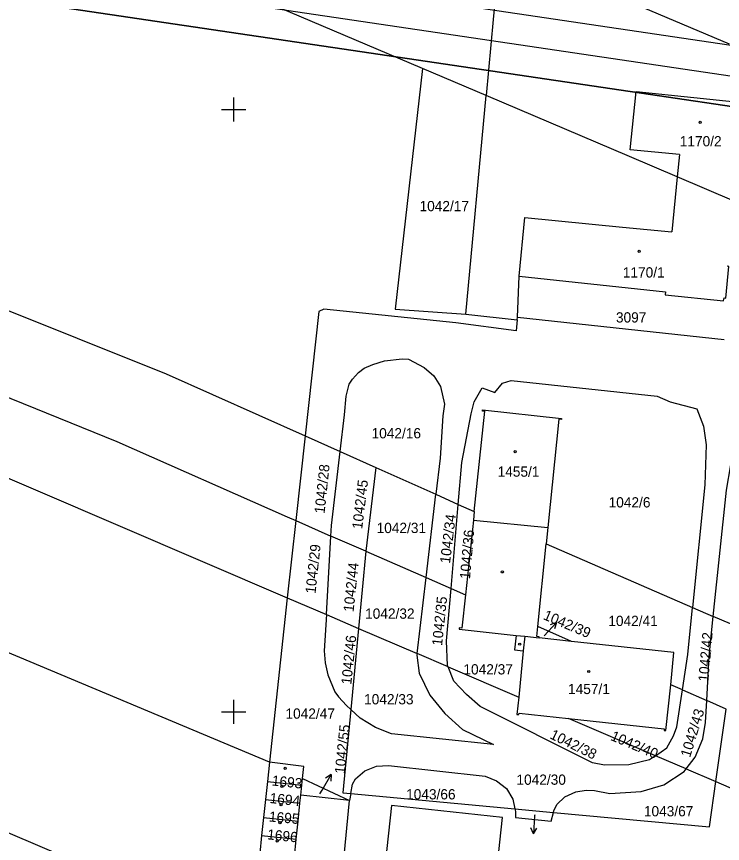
# Model space of a CAD drawing. Extents: x -779302 to -774398, y -1144902 to -1142831.
# Drawn here: x -775436.1 to -775318.8, y -1144421.9 to -1144284.6 of the extents above; entities that cross this region are included whole.
import ezdxf

# ---------------------------------------------------------------- set-up
doc = ezdxf.new("R2010")
doc.units = 0
for name, color, linetype in [('hektosit - Vrstva 5', 7, 'Continuous'), ('Hranice parcel', 7, 'Continuous'), ('Parcelní čísla', 7, 'Continuous'), ('Pop  PČ popisy', 7, 'Continuous'), ('Vnitřní kresba', 7, 'Continuous'), ('Vrstva 1', 7, 'Continuous'), ('Značky budov', 7, 'Continuous')]:
    doc.layers.add(name, color=color, linetype=linetype)

msp = doc.modelspace()

# ---------------------------------------------------------------- linework, layer by layer
at = {"layer": 'hektosit - Vrstva 5'}
for p, q in [((-775400, -1144298), (-775400, -1144302)), ((-775402, -1144300), (-775398, -1144300)), ((-775400, -1144398), (-775400, -1144402)), ((-775402, -1144400), (-775398, -1144400))]:
    msp.add_line(p, q, dxfattribs=at)
at = {"layer": 'Hranice parcel'}
for p, q in [((-775355.73, -1144272.99), (-775317.7, -1144289.07)), ((-775368.6, -1144293.2), (-775405.59, -1144277.47)), ((-775358.04, -1144297.68), (-775368.6, -1144293.2)), ((-775361.4, -1144334), (-775358.04, -1144297.68)), ((-775361.4, -1144334), (-775352.89, -1144334.93)), ((-775352.89, -1144334.93), (-775352.84, -1144334.48)), ((-775352.84, -1144334.48), (-775318.54, -1144338.18)), ((-775388.13, -1144354.18), (-775389.67, -1144368.26)), ((-775388.13, -1144354.18), (-775382.3, -1144356.79)), ((-775382.3, -1144356.79), (-775376.38, -1144359.43)), ((-775376.38, -1144359.43), (-775378.05, -1144373.35)), ((-775376.38, -1144359.43), (-775366.41, -1144363.89)), ((-775368.04, -1144377.73), (-775366.41, -1144363.89)), ((-775366.41, -1144363.89), (-775362.68, -1144365.56)), ((-775363.88, -1144379.55), (-775362.68, -1144365.56)), ((-775362.68, -1144365.56), (-775360.03, -1144366.75)), ((-775389.67, -1144368.26), (-775391.08, -1144381.09)), ((-775389.67, -1144368.26), (-775383.83, -1144370.82)), ((-775384.59, -1144383.87), (-775383.83, -1144370.82)), ((-775378.05, -1144373.35), (-775383.83, -1144370.82)), ((-775349.49, -1144385.85), (-775348.09, -1144372.09)), ((-775348.09, -1144372.09), (-775323.77, -1144382.71)), ((-775378.05, -1144373.35), (-775379.26, -1144386.15)), ((-775378.05, -1144373.35), (-775368.04, -1144377.73)), ((-775369.53, -1144390.33), (-775368.04, -1144377.73)), ((-775368.04, -1144377.73), (-775363.88, -1144379.55)), ((-775363.88, -1144379.55), (-775361.5, -1144380.59)), ((-775391.08, -1144381.09), (-775394.06, -1144408.34)), ((-775391.08, -1144381.09), (-775384.59, -1144383.87)), ((-775384.59, -1144383.87), (-775379.26, -1144386.15)), ((-775323.77, -1144382.71), (-775320.33, -1144384.17)), ((-775317.45, -1144385.39), (-775320.33, -1144384.17)), ((-775379.26, -1144386.15), (-775380.53, -1144399.63)), ((-775379.26, -1144386.15), (-775369.53, -1144390.33)), ((-775343.88, -1144388.31), (-775349.49, -1144385.85)), ((-775343.88, -1144388.31), (-775349.26, -1144387.73)), ((-775364.38, -1144392.54), (-775369.53, -1144390.33)), ((-775364.38, -1144392.54), (-775352.65, -1144397.57)), ((-775325.45, -1144396.38), (-775327.4, -1144395.52)), ((-775325.45, -1144396.38), (-775321.4, -1144398.15)), ((-775318.18, -1144399.56), (-775321.4, -1144398.15)), ((-775329.91, -1144407.31), (-775344.4, -1144401.1)), ((-775394.06, -1144408.34), (-775394.4, -1144411.6)), ((-775324.84, -1144409.48), (-775329.91, -1144407.31)), ((-775324.84, -1144409.48), (-775319.89, -1144411.6)), ((-775388.68, -1144412.17), (-775388.57, -1144411.1)), ((-775388.57, -1144411.1), (-775380.75, -1144414.72)), ((-775394.4, -1144411.6), (-775394.72, -1144414.58)), ((-775394.4, -1144411.6), (-775388.68, -1144412.17)), ((-775388.84, -1144413.84), (-775388.68, -1144412.17)), ((-775319.89, -1144411.6), (-775313.07, -1144414.53)), ((-775388.98, -1144415.16), (-775388.84, -1144413.84)), ((-775380.75, -1144414.72), (-775388.84, -1144413.84)), ((-775380.54, -1144413.57), (-775380.75, -1144414.72)), ((-775380.54, -1144413.57), (-775353.29, -1144416.11)), ((-775394.72, -1144414.58), (-775395.03, -1144417.57)), ((-775394.72, -1144414.58), (-775388.98, -1144415.16)), ((-775389.29, -1144418.14), (-775388.98, -1144415.16)), ((-775383.57, -1144443.27), (-775380.75, -1144414.72)), ((-775353.29, -1144416.11), (-775346.87, -1144416.71)), ((-775395.03, -1144417.57), (-775395.35, -1144420.56)), ((-775395.03, -1144417.57), (-775389.29, -1144418.14)), ((-775389.59, -1144421.13), (-775389.29, -1144418.14)), ((-775395.35, -1144420.56), (-775395.66, -1144423.55)), ((-775395.35, -1144420.56), (-775389.59, -1144421.13)), ((-775389.9, -1144424.12), (-775389.59, -1144421.13))]:
    msp.add_line(p, q, dxfattribs=at)
for points in [[(-775607.93, -1144251.93), (-775592.73, -1144265.24), (-775577.44, -1144273.94), (-775563.67, -1144281.5), (-775543.76, -1144290.79), (-775411.19, -1144343.87), (-775388.13, -1144354.18)], [(-775632.59, -1144258.06), (-775621.58, -1144265.67), (-775577.27, -1144289.87), (-775522.49, -1144313.33), (-775419.42, -1144355.11), (-775391.09, -1144367.64), (-775389.67, -1144368.26)], [(-775657.22, -1144264.36), (-775641.76, -1144273.65), (-775618.95, -1144284.54), (-775447.05, -1144357.1), (-775391.08, -1144381.09)], [(-775355.73, -1144272.99), (-775356.87, -1144285.07), (-775358.04, -1144297.68)], [(-775394.06, -1144408.34), (-775619.55, -1144313.89), (-775660.82, -1144292.56), (-775671.23, -1144286.27), (-775688.22, -1144274.1)], [(-775397.11, -1144437.29), (-775575.13, -1144361.42), (-775643.03, -1144333.5), (-775681.69, -1144314.82), (-775705.2, -1144302.37), (-775726.91, -1144287.21)], [(-775368.6, -1144293.2), (-775373.15, -1144333.15), (-775361.4, -1144334)], [(-775316.86, -1144315.19), (-775326.32, -1144311.17), (-775334.23, -1144307.8), (-775358.04, -1144297.68)], [(-775352.84, -1144334.48), (-775352.58, -1144327.67), (-775328.26, -1144330.26), (-775328.31, -1144330.76), (-775318.6, -1144331.78), (-775318.54, -1144331.28), (-775318.25, -1144331.31), (-775317.74, -1144326.04), (-775317.99, -1144326.02)], [(-775352.89, -1144334.93), (-775353.07, -1144336.72), (-775363.07, -1144335.42), (-775385.03, -1144333.14), (-775385.87, -1144333.51), (-775388.13, -1144354.18)], [(-775382.3, -1144356.79), (-775381.59, -1144350.71), (-775381.29, -1144347.59), (-775380.83, -1144345.6), (-775380.26, -1144344.77), (-775379.26, -1144343.66), (-775378.34, -1144342.94), (-775376.9, -1144342.31), (-775374.94, -1144341.74), (-775371.99, -1144341.37), (-775370.97, -1144341.43), (-775368.36, -1144342.85), (-775366.76, -1144344.24), (-775365.64, -1144345.98), (-775364.98, -1144348.92), (-775365.24, -1144350.84), (-775365.71, -1144357.91), (-775366.41, -1144363.89)], [(-775362.68, -1144365.56), (-775362.08, -1144358.58), (-775360.56, -1144350.54), (-775360.06, -1144348.55), (-775358.72, -1144346.19), (-775356.63, -1144347.01), (-775355.33, -1144345.46), (-775353.88, -1144345), (-775329.64, -1144347.57), (-775327.49, -1144348.55), (-775323.08, -1144349.72), (-775321.94, -1144352.56), (-775321.52, -1144355.68), (-775321.75, -1144362.33), (-775323.77, -1144382.71)], [(-775360.03, -1144366.75), (-775358.26, -1144350.1), (-775358.68, -1144350.06), (-775358.66, -1144349.86), (-775345.53, -1144351.28), (-775345.55, -1144351.45), (-775345.97, -1144351.4), (-775347.81, -1144369.38), (-775348.09, -1144372.09)], [(-775320.33, -1144384.17), (-775318.15, -1144363.22), (-775316.68, -1144354.8), (-775314.36, -1144350.65), (-775311.52, -1144351.07), (-775309.28, -1144350.28), (-775307.1, -1144350.08), (-775278.88, -1144352.91), (-775272.68, -1144353.77), (-775264.39, -1144354.9), (-775253.71, -1144357.11), (-775245.99, -1144358.92)], [(-775383.83, -1144370.82), (-775383.73, -1144369.08), (-775382.3, -1144356.79)], [(-775360.03, -1144366.75), (-775360.18, -1144368.18), (-775361.5, -1144380.59)], [(-775364.38, -1144392.54), (-775364.48, -1144392.29), (-775364.63, -1144388.23), (-775363.88, -1144379.55)], [(-775361.5, -1144380.59), (-775362.09, -1144386.13), (-775362.51, -1144386.08), (-775362.52, -1144386.26), (-775353.06, -1144387.31)], [(-775384.59, -1144383.87), (-775384.94, -1144389.87), (-775384.8, -1144391.89), (-775384.35, -1144393.86), (-775383.2, -1144396.68), (-775382.56, -1144397.52), (-775381.24, -1144398.97), (-775380.53, -1144399.63)], [(-775325.45, -1144396.38), (-775324.54, -1144390.49), (-775323.77, -1144382.71)], [(-775321.4, -1144398.15), (-775321.01, -1144390.75), (-775320.33, -1144384.17)], [(-775349.26, -1144387.73), (-775349.24, -1144387.55), (-775349.66, -1144387.5), (-775349.49, -1144385.85)], [(-775353.06, -1144387.31), (-775353.33, -1144389.73), (-775351.89, -1144389.87), (-775352.65, -1144397.57)], [(-775353.06, -1144387.31), (-775351.65, -1144387.47), (-775349.26, -1144387.73)], [(-775327.4, -1144395.52), (-775326.85, -1144390.15), (-775343.88, -1144388.31)], [(-775369.53, -1144390.33), (-775369.56, -1144390.62), (-775369.2, -1144393.61), (-775367.43, -1144397.22), (-775364.92, -1144400.28), (-775361.96, -1144402.96), (-775356.85, -1144405.46), (-775373.79, -1144403.67), (-775376.43, -1144402.59), (-775378.99, -1144401.06), (-775380.53, -1144399.63)], [(-775329.91, -1144407.31), (-775330.89, -1144408), (-775334.37, -1144408.8), (-775338.37, -1144408.89), (-775340.4, -1144408.45), (-775359.06, -1144399.13), (-775361.34, -1144397.12), (-775363.43, -1144394.91), (-775364.38, -1144392.54)], [(-775344.4, -1144401.1), (-775328.46, -1144402.84), (-775328.49, -1144403.09), (-775328.19, -1144403.13), (-775327.4, -1144395.52)], [(-775352.65, -1144397.57), (-775352.95, -1144400.44), (-775352.62, -1144400.47), (-775352.59, -1144400.21), (-775344.4, -1144401.1)], [(-775329.91, -1144407.31), (-775328.04, -1144405.99), (-775326.93, -1144403.97), (-775326.4, -1144402.5), (-775325.45, -1144396.38)], [(-775324.84, -1144409.48), (-775323.33, -1144407.52), (-775322.07, -1144404.48), (-775321.59, -1144401.79), (-775321.4, -1144398.15)], [(-775380.53, -1144399.63), (-775381.84, -1144413.45), (-775380.54, -1144413.57)], [(-775388.57, -1144411.1), (-775388.36, -1144409.09), (-775394.06, -1144408.34)], [(-775380.54, -1144413.57), (-775380.26, -1144412.04), (-775379.75, -1144411.14), (-775378.21, -1144409.82), (-775376.28, -1144409.05), (-775374.25, -1144408.91), (-775358.23, -1144410.71), (-775356.36, -1144411.47), (-775354.67, -1144412.76), (-775353.62, -1144414.5), (-775353.29, -1144416.11)], [(-775346.87, -1144416.71), (-775346.8, -1144416.45), (-775346.3, -1144415.37), (-775344.99, -1144414.12), (-775343.17, -1144413.29), (-775341.43, -1144413.02), (-775340.07, -1144413.06), (-775337.49, -1144413.57), (-775332.31, -1144413.25), (-775328.54, -1144412.12), (-775325.18, -1144409.92), (-775324.84, -1144409.48)], [(-775346.87, -1144416.71), (-775320.96, -1144419.12), (-775319.89, -1144411.6)], [(-775355.32, -1144417.54), (-775373.75, -1144415.54), (-775373.98, -1144417.62), (-775376.13, -1144437.44), (-775357.7, -1144439.44), (-775356.16, -1144425.25), (-775355.32, -1144417.54)], [(-775353.29, -1144416.11), (-775353.2, -1144416.54), (-775353.2, -1144417.56), (-775347.25, -1144418.15), (-775346.87, -1144416.71)]]:
    msp.add_lwpolyline(points, dxfattribs=at)
at = {"layer": 'Pop  PČ popisy'}
for p, q in [((-775348.41, -1144387.37), (-775346.36, -1144385.18)), ((-775346.36, -1144385.18), (-775347.41, -1144385.57)), ((-775346.36, -1144385.18), (-775346.68, -1144386.25)), ((-775348.42, -1144387.38), (-775348.41, -1144387.37)), ((-775385.31, -1144413.02), (-775383.81, -1144410.42)), ((-775383.81, -1144410.42), (-775384.74, -1144411.04)), ((-775383.81, -1144410.42), (-775383.88, -1144411.54)), ((-775385.68, -1144413.64), (-775385.31, -1144413.02)), ((-775350, -1144417.29), (-775350.21, -1144420.28)), ((-775349.99, -1144417.13), (-775350, -1144417.29)), ((-775350.21, -1144420.28), (-775350.64, -1144419.25)), ((-775350.21, -1144420.28), (-775349.64, -1144419.32))]:
    msp.add_line(p, q, dxfattribs=at)
at = {"layer": 'Vnitřní kresba'}
for p, q in [((-775334.12, -1144306.68), (-775333.15, -1144296.98)), ((-775333.15, -1144296.98), (-775315.15, -1144298.9)), ((-775325.95, -1144307.49), (-775334.12, -1144306.68)), ((-775325.95, -1144307.49), (-775326.32, -1144311.17)), ((-775326.32, -1144311.17), (-775327.23, -1144320.33)), ((-775352.58, -1144327.67), (-775351.61, -1144317.92)), ((-775351.61, -1144317.92), (-775335.39, -1144319.52)), ((-775335.39, -1144319.52), (-775327.23, -1144320.33)), ((-775360.18, -1144368.18), (-775347.81, -1144369.38)), ((-775351.65, -1144387.47), (-775351.89, -1144389.87)), ((-775319.89, -1144411.6), (-775318.18, -1144399.56))]:
    msp.add_line(p, q, dxfattribs=at)
at = {"layer": 'Vrstva 1'}
for points in [[(-774799.29, -1144366.04), (-776045.7, -1144181.56), (-776089.18, -1144475.34), (-774842.77, -1144659.83)], [(-774846.98, -1144654.15), (-776083.5, -1144471.13), (-776041.48, -1144187.23), (-774804.97, -1144370.25)], [(-774810.64, -1144374.46), (-775834.48, -1144222.92), (-775875.04, -1144496.94), (-774851.19, -1144648.48)], [(-774851.19, -1144648.48), (-775875.04, -1144496.94), (-775834.48, -1144222.92), (-774810.64, -1144374.46)]]:
    msp.add_lwpolyline(points, close=True, dxfattribs=at)
at = {"layer": 'Značky budov'}
for centre in [(-775322.51, -1144302.13), (-775332.64, -1144323.54), (-775353.23, -1144356.8), (-775355.36, -1144376.78), (-775352.48, -1144388.77), (-775341.01, -1144393.3), (-775391.45, -1144409.39), (-775391.96, -1144412.38), (-775392.12, -1144415.45), (-775392.3, -1144418.41), (-775392.76, -1144421.45)]:
    msp.add_circle(centre, 0.175, dxfattribs=at)

# ---------------------------------------------------------------- texts
at = {"layer": 'Parcelní čísla'}
for s, p in [('1170/2', (-775325.89, -1144306.11)), ('1042/17', (-775369.12, -1144316.88)), ('1170/1', (-775335.35, -1144327.89)), ('3097', (-775336.49, -1144335.36)), ('1042/16', (-775377.09, -1144354.6)), ('1455/1', (-775356.15, -1144360.97)), ('1042/6', (-775337.71, -1144366.07)), ('1042/31', (-775376.25, -1144370.32)), ('1042/32', (-775378.16, -1144384.55)), ('1042/41', (-775337.76, -1144385.76)), ('1042/37', (-775361.83, -1144393.8)), ('1457/1', (-775344.45, -1144397.06)), ('1042/33', (-775378.33, -1144398.77)), ('1042/47', (-775391.39, -1144401.15)), ('1042/30', (-775353.02, -1144412.12)), ('1043/66', (-775371.35, -1144414.55)), ('1043/67', (-775331.85, -1144417.36))]:
    msp.add_text(s, height=1.7, dxfattribs=at).set_placement(p)
for s, rotation, p in [('1042/28', 84, (-775384.9, -1144367.16)), ('1042/45', 83, (-775378.65, -1144369.74)), ('1042/34', 83, (-775364.06, -1144375.45)), ('1042/36', 85, (-775360.74, -1144378.03)), ('1042/29', 84, (-775386.4, -1144380.45)), ('1042/44', 84, (-775380.08, -1144383.49)), ('1042/35', 84, (-775365.38, -1144389.11)), ('1042/39', 337, (-775348.7, -1144384.59)), ('1042/46', 84, (-775380.46, -1144395.55)), ('1042/42', 85, (-775321.14, -1144395.06)), ('1042/43', 73, (-775324.18, -1144407.68)), ('1042/55', 84, (-775381.55, -1144410.38)), ('1042/38', 334, (-775347.6, -1144404.36)), ('1042/40', 337, (-775337.51, -1144404.65)), ('1693', 354, (-775393.72, -1144412.23)), ('1694', 354, (-775394.08, -1144415.14)), ('1695', 355, (-775394.19, -1144418.21)), ('1696', 354, (-775394.49, -1144421.17))]:
    msp.add_text(s, height=1.7, rotation=rotation, dxfattribs=at).set_placement(p)

doc.saveas('drawing.dxf')
